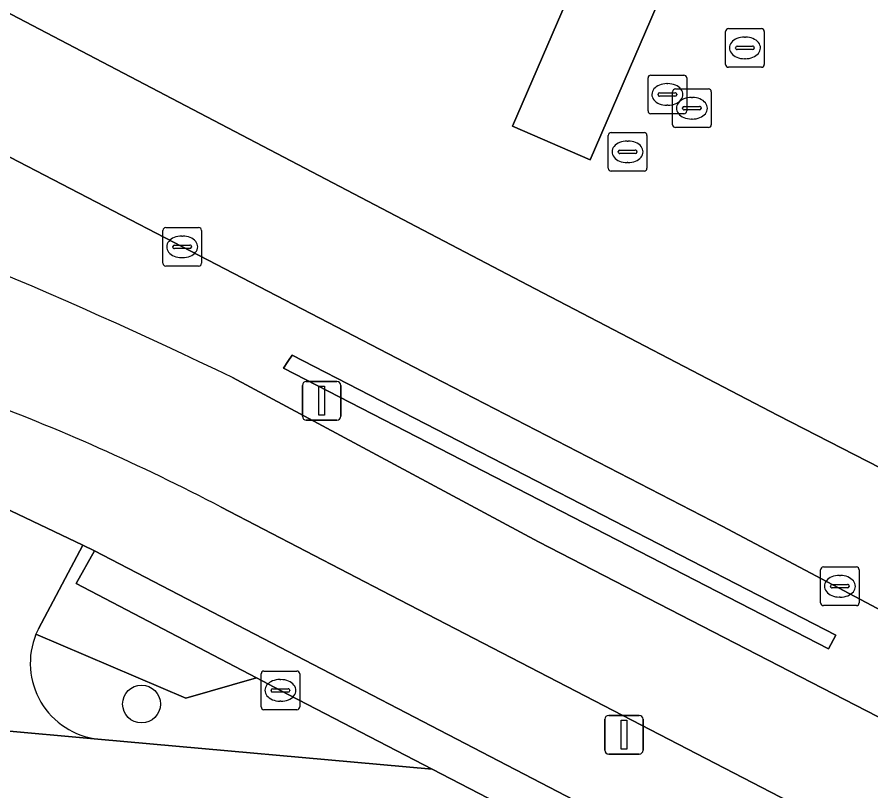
# Model space of a CAD drawing. Extents: x 159716 to 160783, y 383290 to 384031.
# Drawn here: x 160286.35 to 160308.44, y 383942.54 to 383962.56 of the extents above; entities that cross this region are included whole.
import ezdxf

# ---------------------------------------------------------------- set-up
doc = ezdxf.new("R2010")
doc.units = 0
for name, color, linetype in [('IMGEO_Berm_groen', 7, 'Continuous'), ('IMGEO_Boom', 7, 'Continuous'), ('IMGEO_Fietspad_gesloten', 7, 'Continuous'), ('IMGEO_Groenvoorziening', 7, 'Continuous'), ('IMGEO_Haag', 7, 'Continuous'), ('IMGEO_Kolk', 7, 'Continuous'), ('IMGEO_Lichtmast', 7, 'Continuous'), ('IMGEO_Rijbaan_lokaal_gesloten', 7, 'Continuous'), ('IMGEO_Rioolput', 7, 'Continuous'), ('IMGEO_Voetpad_open', 7, 'Continuous')]:
    doc.layers.add(name, color=color, linetype=linetype)

msp = doc.modelspace()

# ---------------------------------------------------------------- linework, layer by layer
at = {"layer": 'IMGEO_Berm_groen'}
for points in [[(160310.268, 383964.089), (160302.512, 383967.472), (160301.755, 383965.717), (160303.761, 383964.852), (160303.626, 383964.54), (160301.178, 383958.867), (160299.172, 383959.732), (160301.223, 383964.485), (160284.942, 383971.487), (160285.461, 383972.616), (160277.128, 383976.21), (160275.611, 383972.921), (160271.28, 383971.519)], [(160271.065, 383970.69), (160274.099, 383968.969), (160299.757, 383955.528), (160306.043, 383952.251), (160308.679, 383950.896), (160310.503, 383949.967)], [(160308.744, 383947.191), (160304.593, 383949.39), (160296.842, 383953.383), (160282.387, 383960.887)], [(160291.922, 383953.232), (160299.843, 383948.985), (160322.166, 383937.481)]]:
    msp.add_lwpolyline(points, dxfattribs=at)
msp.add_lwpolyline([(160307.533, 383946.57), (160307.347, 383946.214), (160293.246, 383953.473), (160293.356, 383953.642), (160293.466, 383953.812)], close=True, dxfattribs=at)
msp.add_arc((160235.773, 383836.739), 129.319, 64.26642, 70.9918, dxfattribs=at)
at = {"layer": 'IMGEO_Boom'}
msp.add_circle((160289.573, 383944.785), 0.489, dxfattribs=at)
at = {"layer": 'IMGEO_Fietspad_gesloten'}
for points in [[(160322.166, 383937.481), (160299.843, 383948.985), (160291.922, 383953.232)], [(160291.636, 383949.876), (160296.01, 383947.597), (160319.051, 383935.664)]]:
    msp.add_lwpolyline(points, dxfattribs=at)
for centre, radius, start, end in [((160235.773, 383836.739), 129.319, 64.26642, 70.9918), ((160266.402, 383901.746), 54.344, 62.3319, 69.7464)]:
    msp.add_arc(centre, radius, start, end, dxfattribs=at)
at = {"layer": 'IMGEO_Groenvoorziening'}
for points in [[(160293.466, 383953.812), (160293.356, 383953.642), (160293.246, 383953.473), (160307.347, 383946.214), (160307.533, 383946.57)], [(160288.355, 383948.749), (160287.883, 383947.899), (160292.547, 383945.461), (160293.166, 383945.138), (160297.09, 383943.104), (160304.071, 383939.486), (160309.085, 383936.888), (160312.949, 383934.911), (160313.404, 383935.73)]]:
    msp.add_lwpolyline(points, close=True, dxfattribs=at)
for points in [[(160288.355, 383948.749), (160288.056, 383948.891), (160286.904, 383946.729)], [(160286.841, 383946.591), (160290.714, 383944.933), (160292.547, 383945.461), (160287.883, 383947.899), (160288.355, 383948.749)], [(160293.166, 383945.138), (160292.547, 383945.461), (160290.714, 383944.933), (160286.841, 383946.591)], [(160288.443, 383943.878), (160297.09, 383943.104), (160293.166, 383945.138)]]:
    msp.add_lwpolyline(points, dxfattribs=at)
for centre, radius, start, end in [((160288.672, 383945.843), 1.978, 157.7654, 263.3575), ((160288.342, 383945.989), 1.617, 152.7738, 158.1507)]:
    msp.add_arc(centre, radius, start, end, dxfattribs=at)
at = {"layer": 'IMGEO_Haag'}
for points in [[(160293.246, 383953.473), (160307.347, 383946.214), (160307.533, 383946.57), (160293.466, 383953.812), (160293.356, 383953.642)], [(160288.355, 383948.749), (160287.883, 383947.899), (160292.547, 383945.461), (160293.166, 383945.138), (160297.09, 383943.104), (160304.071, 383939.486), (160309.085, 383936.888), (160312.949, 383934.911), (160313.404, 383935.73)]]:
    msp.add_lwpolyline(points, close=True, dxfattribs=at)
at = {"layer": 'IMGEO_Kolk'}
for p, q in [((160290.123, 383956.186), (160290.123, 383957.038)), ((160290.198, 383957.112), (160291.05, 383957.112)), ((160291.124, 383957.038), (160291.124, 383956.186)), ((160290.611, 383956.892), (160290.636, 383956.892)), ((160290.382, 383956.606), (160290.382, 383956.618)), ((160290.82, 383956.569), (160290.422, 383956.569)), ((160290.425, 383956.655), (160290.823, 383956.655)), ((160290.866, 383956.618), (160290.866, 383956.606)), ((160290.634, 383956.332), (160290.609, 383956.332)), ((160291.05, 383956.112), (160290.198, 383956.112)), ((160307.138, 383947.405), (160307.138, 383948.257)), ((160307.213, 383948.331), (160308.065, 383948.331)), ((160308.139, 383948.257), (160308.139, 383947.405)), ((160307.626, 383948.111), (160307.651, 383948.111)), ((160307.397, 383947.825), (160307.397, 383947.837)), ((160307.835, 383947.788), (160307.437, 383947.788)), ((160307.44, 383947.874), (160307.838, 383947.874)), ((160307.881, 383947.837), (160307.881, 383947.825)), ((160307.649, 383947.551), (160307.624, 383947.551)), ((160308.065, 383947.331), (160307.213, 383947.331)), ((160292.665, 383944.712), (160292.665, 383945.564)), ((160292.74, 383945.638), (160293.592, 383945.638)), ((160293.666, 383945.564), (160293.666, 383944.712)), ((160293.153, 383945.418), (160293.178, 383945.418)), ((160292.924, 383945.132), (160292.924, 383945.144)), ((160293.362, 383945.095), (160292.964, 383945.095)), ((160292.967, 383945.181), (160293.365, 383945.181)), ((160293.408, 383945.144), (160293.408, 383945.132)), ((160293.176, 383944.858), (160293.151, 383944.858)), ((160293.592, 383944.638), (160292.74, 383944.638))]:
    msp.add_line(p, q, dxfattribs=at)
for points in [[(160290.123, 383956.186), (160290.123, 383957.038)], [(160290.198, 383957.112), (160291.05, 383957.112)], [(160291.124, 383957.038), (160291.124, 383956.186)], [(160291.05, 383956.112), (160290.198, 383956.112)], [(160307.138, 383947.405), (160307.138, 383948.257)], [(160307.213, 383948.331), (160308.065, 383948.331)], [(160308.139, 383948.257), (160308.139, 383947.405)], [(160308.065, 383947.331), (160307.213, 383947.331)], [(160292.665, 383944.712), (160292.665, 383945.564)], [(160292.74, 383945.638), (160293.592, 383945.638)], [(160293.666, 383945.564), (160293.666, 383944.712)], [(160293.592, 383944.638), (160292.74, 383944.638)]]:
    msp.add_lwpolyline(points, dxfattribs=at)
for centre, radius, start, end in [((160290.2, 383957.036), 0.0765, 91.552, 178.448), ((160290.2, 383957.036), 0.0765, 91.552, 178.448), ((160291.048, 383957.036), 0.0765, 1.552, 88.448), ((160291.048, 383957.036), 0.0765, 1.552, 88.448), ((160290.422, 383956.615), 0.0403, 85.8775, 175.7526), ((160290.419, 383956.605), 0.0366, 178.938, 274.7102), ((160290.823, 383956.612), 0.043, 264.8664, 352.4533), ((160290.827, 383956.617), 0.0386, 1.7309, 96.639), ((160290.2, 383956.188), 0.0765, 181.552, 268.448), ((160290.2, 383956.188), 0.0765, 181.552, 268.448), ((160291.048, 383956.188), 0.0765, 271.552, 358.448), ((160291.048, 383956.188), 0.0765, 271.552, 358.448), ((160307.215, 383948.255), 0.0765, 91.552, 178.448), ((160307.215, 383948.255), 0.0765, 91.552, 178.448), ((160308.063, 383948.255), 0.0765, 1.552, 88.448), ((160308.063, 383948.255), 0.0765, 1.552, 88.448), ((160307.437, 383947.834), 0.0403, 85.8775, 175.7526), ((160307.434, 383947.824), 0.0366, 178.938, 274.7102), ((160307.838, 383947.831), 0.043, 264.8664, 352.4533), ((160307.842, 383947.836), 0.0386, 1.7309, 96.639), ((160307.215, 383947.407), 0.0765, 181.552, 268.448), ((160307.215, 383947.407), 0.0765, 181.552, 268.448), ((160308.063, 383947.407), 0.0765, 271.552, 358.448), ((160308.063, 383947.407), 0.0765, 271.552, 358.448), ((160292.742, 383945.562), 0.0765, 91.552, 178.448), ((160292.742, 383945.562), 0.0765, 91.552, 178.448), ((160293.59, 383945.562), 0.0765, 1.552, 88.448), ((160293.59, 383945.562), 0.0765, 1.552, 88.448), ((160292.964, 383945.141), 0.0403, 85.8775, 175.7526), ((160292.961, 383945.131), 0.0366, 178.938, 274.7102), ((160293.365, 383945.138), 0.043, 264.8664, 352.4533), ((160293.369, 383945.143), 0.0386, 1.7309, 96.639), ((160292.742, 383944.714), 0.0765, 181.552, 268.448), ((160292.742, 383944.714), 0.0765, 181.552, 268.448), ((160293.59, 383944.714), 0.0765, 271.552, 358.448), ((160293.59, 383944.714), 0.0765, 271.552, 358.448)]:
    msp.add_arc(centre, radius, start, end, dxfattribs=at)
for centre, major_axis, ratio, start_param, end_param in [((160290.61, 383956.612), (-0.387, 0.002), 0.722429, 4.712389, 7.853982), ((160290.635, 383956.612), (-0.39, 0.002), 0.717154, 1.570796, 4.712389), ((160307.625, 383947.831), (-0.387, 0.002), 0.722429, 4.712389, 7.853982), ((160307.65, 383947.831), (-0.39, 0.002), 0.717154, 1.570796, 4.712389), ((160293.152, 383945.138), (-0.387, 0.002), 0.722429, 4.712389, 7.853982), ((160293.177, 383945.138), (-0.39, 0.002), 0.717154, 1.570796, 4.712389)]:
    msp.add_ellipse(centre, major_axis=major_axis, ratio=ratio, start_param=start_param, end_param=end_param, dxfattribs=at)
at = {"layer": 'IMGEO_Lichtmast'}
for p, q in [((160293.735, 383952.229), (160293.735, 383953.029)), ((160293.735, 383953.029), (160293.735, 383952.229)), ((160293.835, 383953.129), (160294.625, 383953.129)), ((160294.625, 383953.129), (160293.835, 383953.129)), ((160294.725, 383953.029), (160294.725, 383952.229)), ((160294.725, 383952.229), (160294.725, 383953.029)), ((160294.625, 383952.129), (160293.835, 383952.129)), ((160293.835, 383952.129), (160294.625, 383952.129)), ((160301.558, 383943.59), (160301.558, 383944.39)), ((160301.558, 383944.39), (160301.558, 383943.59)), ((160301.658, 383944.49), (160302.448, 383944.49)), ((160302.448, 383944.49), (160301.658, 383944.49)), ((160302.548, 383944.39), (160302.548, 383943.59)), ((160302.548, 383943.59), (160302.548, 383944.39)), ((160302.448, 383943.49), (160301.658, 383943.49)), ((160301.658, 383943.49), (160302.448, 383943.49))]:
    msp.add_line(p, q, dxfattribs=at)
for points in [[(160294.155, 383953.004), (160294.305, 383953.004), (160294.305, 383952.254), (160294.155, 383952.254), (160294.155, 383953.004)], [(160301.978, 383944.365), (160302.128, 383944.365), (160302.128, 383943.615), (160301.978, 383943.615), (160301.978, 383944.365)]]:
    msp.add_lwpolyline(points, dxfattribs=at)
for centre, start, end in [((160293.835, 383953.029), 90, 180), ((160293.835, 383953.029), 90, 180), ((160294.625, 383953.029), 0, 90), ((160294.625, 383953.029), 360, 90), ((160293.835, 383952.229), 180, 270), ((160293.835, 383952.229), 180, 270), ((160294.625, 383952.229), 270, 0), ((160294.625, 383952.229), 270, 0), ((160301.658, 383944.39), 90, 180), ((160301.658, 383944.39), 90, 180), ((160302.448, 383944.39), 0, 90), ((160302.448, 383944.39), 360, 90), ((160301.658, 383943.59), 180, 270), ((160301.658, 383943.59), 180, 270), ((160302.448, 383943.59), 270, 0), ((160302.448, 383943.59), 270, 0)]:
    msp.add_arc(centre, 0.1, start, end, dxfattribs=at)
at = {"layer": 'IMGEO_Rijbaan_lokaal_gesloten'}
for points in [[(160310.503, 383949.967), (160308.679, 383950.896), (160306.043, 383952.251), (160299.757, 383955.528), (160274.099, 383968.969), (160271.065, 383970.69), (160266.634, 383967.442), (160272.752, 383965.091)], [(160282.387, 383960.887), (160296.842, 383953.383), (160304.593, 383949.39), (160308.744, 383947.191)]]:
    msp.add_lwpolyline(points, dxfattribs=at)
at = {"layer": 'IMGEO_Rioolput'}
for p, q in [((160304.682, 383961.332), (160304.682, 383962.184)), ((160304.757, 383962.258), (160305.609, 383962.258)), ((160305.683, 383962.184), (160305.683, 383961.332)), ((160305.17, 383962.038), (160305.195, 383962.038)), ((160304.941, 383961.752), (160304.941, 383961.764)), ((160305.379, 383961.715), (160304.981, 383961.715)), ((160304.984, 383961.801), (160305.382, 383961.801)), ((160305.425, 383961.764), (160305.425, 383961.752)), ((160305.193, 383961.478), (160305.168, 383961.478)), ((160305.609, 383961.258), (160304.757, 383961.258)), ((160302.675, 383960.128), (160302.675, 383960.98)), ((160302.75, 383961.054), (160303.602, 383961.054)), ((160303.676, 383960.98), (160303.676, 383960.128)), ((160303.163, 383960.834), (160303.188, 383960.834)), ((160302.934, 383960.548), (160302.934, 383960.56)), ((160303.372, 383960.511), (160302.974, 383960.511)), ((160302.977, 383960.597), (160303.375, 383960.597)), ((160303.31, 383959.772), (160303.31, 383960.624)), ((160303.385, 383960.698), (160304.237, 383960.698)), ((160303.418, 383960.56), (160303.418, 383960.548)), ((160304.311, 383960.624), (160304.311, 383959.772)), ((160303.798, 383960.478), (160303.823, 383960.478)), ((160303.186, 383960.274), (160303.161, 383960.274)), ((160303.569, 383960.192), (160303.569, 383960.204)), ((160304.007, 383960.155), (160303.609, 383960.155)), ((160303.612, 383960.241), (160304.01, 383960.241)), ((160304.053, 383960.204), (160304.053, 383960.192)), ((160303.602, 383960.054), (160302.75, 383960.054)), ((160303.821, 383959.918), (160303.796, 383959.918)), ((160304.237, 383959.698), (160303.385, 383959.698)), ((160301.646, 383958.644), (160301.646, 383959.496)), ((160301.721, 383959.57), (160302.573, 383959.57)), ((160302.647, 383959.496), (160302.647, 383958.644)), ((160302.134, 383959.35), (160302.159, 383959.35)), ((160301.905, 383959.064), (160301.905, 383959.076)), ((160302.343, 383959.027), (160301.945, 383959.027)), ((160301.948, 383959.113), (160302.346, 383959.113)), ((160302.389, 383959.076), (160302.389, 383959.064)), ((160302.157, 383958.79), (160302.132, 383958.79)), ((160302.573, 383958.57), (160301.721, 383958.57))]:
    msp.add_line(p, q, dxfattribs=at)
for points in [[(160304.682, 383961.332), (160304.682, 383962.184)], [(160304.757, 383962.258), (160305.609, 383962.258)], [(160305.683, 383962.184), (160305.683, 383961.332)], [(160305.609, 383961.258), (160304.757, 383961.258)], [(160302.675, 383960.128), (160302.675, 383960.98)], [(160302.75, 383961.054), (160303.602, 383961.054)], [(160303.676, 383960.98), (160303.676, 383960.128)], [(160303.31, 383959.772), (160303.31, 383960.624)], [(160303.385, 383960.698), (160304.237, 383960.698)], [(160304.311, 383960.624), (160304.311, 383959.772)], [(160303.602, 383960.054), (160302.75, 383960.054)], [(160304.237, 383959.698), (160303.385, 383959.698)], [(160301.646, 383958.644), (160301.646, 383959.496)], [(160301.721, 383959.57), (160302.573, 383959.57)], [(160302.647, 383959.496), (160302.647, 383958.644)], [(160302.573, 383958.57), (160301.721, 383958.57)]]:
    msp.add_lwpolyline(points, dxfattribs=at)
for centre, radius, start, end in [((160304.759, 383962.182), 0.0765, 91.552, 178.448), ((160304.759, 383962.182), 0.0765, 91.552, 178.448), ((160305.607, 383962.182), 0.0765, 1.552, 88.448), ((160305.607, 383962.182), 0.0765, 1.552, 88.448), ((160304.981, 383961.761), 0.0403, 85.8775, 175.7526), ((160304.978, 383961.751), 0.0366, 178.938, 274.7102), ((160305.382, 383961.758), 0.043, 264.8664, 352.4533), ((160305.386, 383961.763), 0.0386, 1.7309, 96.639), ((160304.759, 383961.334), 0.0765, 181.552, 268.448), ((160304.759, 383961.334), 0.0765, 181.552, 268.448), ((160305.607, 383961.334), 0.0765, 271.552, 358.448), ((160305.607, 383961.334), 0.0765, 271.552, 358.448), ((160302.752, 383960.978), 0.0765, 91.552, 178.448), ((160302.752, 383960.978), 0.0765, 91.552, 178.448), ((160303.6, 383960.978), 0.0765, 1.552, 88.448), ((160303.6, 383960.978), 0.0765, 1.552, 88.448), ((160302.974, 383960.557), 0.0403, 85.8775, 175.7526), ((160302.971, 383960.547), 0.0366, 178.938, 274.7102), ((160303.387, 383960.622), 0.0765, 91.552, 178.448), ((160303.387, 383960.622), 0.0765, 91.552, 178.448), ((160303.375, 383960.554), 0.043, 264.8664, 352.4533), ((160303.379, 383960.559), 0.0386, 1.7309, 96.639), ((160304.235, 383960.622), 0.0765, 1.552, 88.448), ((160304.235, 383960.622), 0.0765, 1.552, 88.448), ((160302.752, 383960.13), 0.0765, 181.552, 268.448), ((160302.752, 383960.13), 0.0765, 181.552, 268.448), ((160303.609, 383960.201), 0.0403, 85.8775, 175.7526), ((160303.606, 383960.191), 0.0366, 178.938, 274.7102), ((160303.6, 383960.13), 0.0765, 271.552, 358.448), ((160303.6, 383960.13), 0.0765, 271.552, 358.448), ((160304.01, 383960.198), 0.043, 264.8664, 352.4533), ((160304.014, 383960.203), 0.0386, 1.7309, 96.639), ((160303.387, 383959.774), 0.0765, 181.552, 268.448), ((160303.387, 383959.774), 0.0765, 181.552, 268.448), ((160304.235, 383959.774), 0.0765, 271.552, 358.448), ((160304.235, 383959.774), 0.0765, 271.552, 358.448), ((160301.723, 383959.494), 0.0765, 91.552, 178.448), ((160301.723, 383959.494), 0.0765, 91.552, 178.448), ((160302.571, 383959.494), 0.0765, 1.552, 88.448), ((160302.571, 383959.494), 0.0765, 1.552, 88.448), ((160301.945, 383959.073), 0.0403, 85.8775, 175.7526), ((160301.942, 383959.063), 0.0366, 178.938, 274.7102), ((160302.346, 383959.07), 0.043, 264.8664, 352.4533), ((160302.35, 383959.075), 0.0386, 1.7309, 96.639), ((160301.723, 383958.646), 0.0765, 181.552, 268.448), ((160301.723, 383958.646), 0.0765, 181.552, 268.448), ((160302.571, 383958.646), 0.0765, 271.552, 358.448), ((160302.571, 383958.646), 0.0765, 271.552, 358.448)]:
    msp.add_arc(centre, radius, start, end, dxfattribs=at)
for centre, major_axis, ratio, start_param, end_param in [((160305.169, 383961.758), (-0.387, 0.002), 0.722429, 4.712389, 7.853982), ((160305.194, 383961.758), (-0.39, 0.002), 0.717154, 1.570796, 4.712389), ((160303.162, 383960.554), (-0.387, 0.002), 0.722429, 4.712389, 7.853982), ((160303.187, 383960.554), (-0.39, 0.002), 0.717154, 1.570796, 4.712389), ((160303.797, 383960.198), (-0.387, 0.002), 0.722429, 4.712389, 7.853982), ((160303.822, 383960.198), (-0.39, 0.002), 0.717154, 1.570796, 4.712389), ((160302.133, 383959.07), (-0.387, 0.002), 0.722429, 4.712389, 7.853982), ((160302.158, 383959.07), (-0.39, 0.002), 0.717154, 1.570796, 4.712389)]:
    msp.add_ellipse(centre, major_axis=major_axis, ratio=ratio, start_param=start_param, end_param=end_param, dxfattribs=at)
at = {"layer": 'IMGEO_Voetpad_open'}
msp.add_lwpolyline([(160277.978, 383978.054), (160277.128, 383976.21), (160285.461, 383972.616), (160284.942, 383971.487), (160301.223, 383964.485), (160299.172, 383959.732), (160301.178, 383958.867), (160303.626, 383964.54), (160303.761, 383964.852), (160301.755, 383965.717), (160302.512, 383967.472)], close=True, dxfattribs=at)
for points in [[(160254.527, 383961.419), (160257.04, 383960.19), (160258.359, 383960.105), (160282.393, 383951.83), (160286.011, 383949.867), (160288.056, 383948.891), (160288.355, 383948.749), (160313.404, 383935.73), (160315.226, 383934.815), (160318.022, 383933.322), (160322.898, 383930.604), (160326.468, 383928.547), (160331.197, 383925.586), (160335.84, 383921.515)], [(160288.056, 383948.891), (160286.011, 383949.867), (160284.102, 383946.322)], [(160319.051, 383935.664), (160296.01, 383947.597), (160291.636, 383949.876)], [(160286.904, 383946.729), (160288.056, 383948.891)], [(160285.766, 383944.12), (160288.443, 383943.878)], [(160297.09, 383943.104), (160288.443, 383943.878), (160285.766, 383944.12)], [(160279.424, 383939.687), (160279.329, 383938.98), (160280.98, 383938.804), (160298.154, 383937.256), (160299.234, 383937.172), (160300.294, 383937.103), (160303.861, 383936.782), (160304.071, 383939.486), (160297.09, 383943.104)]]:
    msp.add_lwpolyline(points, dxfattribs=at)
for centre, radius, start, end in [((160266.402, 383901.746), 54.344, 62.3319, 69.7464), ((160288.672, 383945.843), 1.978, 157.7654, 263.3575), ((160288.342, 383945.989), 1.617, 152.7738, 158.1507)]:
    msp.add_arc(centre, radius, start, end, dxfattribs=at)

doc.saveas('drawing.dxf')
